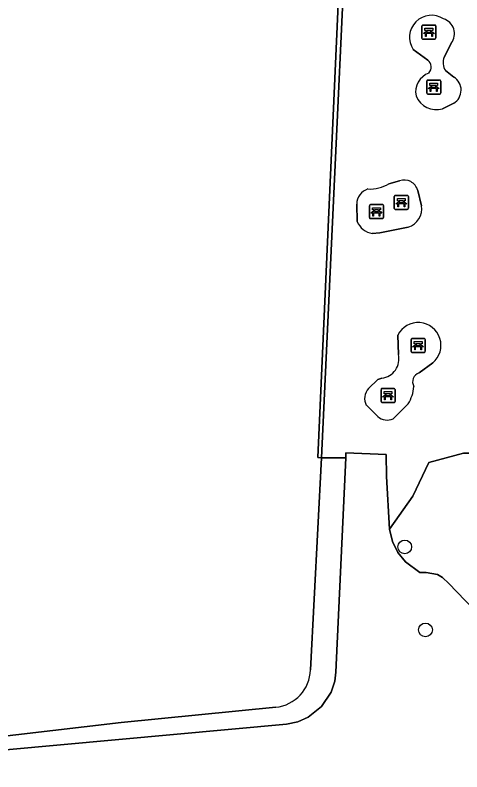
# Model space of a CAD drawing. Extents: x 160732 to 162107, y 387428 to 388479.
# Drawn here: x 160838.5 to 160870.3, y 387806.4 to 387860.3 of the extents above; entities that cross this region are included whole.
import ezdxf

# ---------------------------------------------------------------- set-up
doc = ezdxf.new("R2010")
doc.units = 0
for name, color, linetype in [('IMGEO_Bank', 7, 'Continuous'), ('IMGEO_Boom', 7, 'Continuous'), ('IMGEO_Groenvoorziening', 7, 'Continuous'), ('IMGEO_Kademuur', 7, 'Continuous'), ('IMGEO_Meer_plas_ven_vijver', 7, 'Continuous'), ('IMGEO_Oever', 7, 'Continuous'), ('IMGEO_Voetpad_gesloten', 7, 'Continuous'), ('IMGEO_Voetpad_halfverhard', 7, 'Continuous')]:
    doc.layers.add(name, color=color, linetype=linetype)

msp = doc.modelspace()

# ---------------------------------------------------------------- linework, layer by layer
at = {"layer": 'IMGEO_Bank'}
for p, q in [((160867.436, 387858.649), (160867.436, 387859.49)), ((160867.436, 387859.49), (160867.436, 387858.649)), ((160867.511, 387859.574), (160868.352, 387859.574)), ((160868.352, 387859.574), (160867.511, 387859.574)), ((160868.436, 387859.499), (160868.436, 387858.658)), ((160868.436, 387858.658), (160868.436, 387859.499)), ((160868.133, 387858.972), (160867.74, 387858.972)), ((160867.745, 387859.08), (160867.745, 387859.186)), ((160867.789, 387859.186), (160867.789, 387859.08)), ((160868.077, 387859.192), (160867.795, 387859.192)), ((160867.795, 387859.074), (160868.077, 387859.074)), ((160868.083, 387859.08), (160868.083, 387859.186)), ((160868.127, 387859.186), (160868.127, 387859.08)), ((160868.361, 387858.574), (160867.52, 387858.574)), ((160867.52, 387858.574), (160868.361, 387858.574)), ((160867.777, 387854.735), (160867.777, 387855.576)), ((160867.777, 387855.576), (160867.777, 387854.735)), ((160867.852, 387855.66), (160868.693, 387855.66)), ((160868.693, 387855.66), (160867.852, 387855.66)), ((160868.086, 387855.166), (160868.086, 387855.272)), ((160868.13, 387855.272), (160868.13, 387855.166)), ((160868.418, 387855.278), (160868.136, 387855.278)), ((160868.136, 387855.16), (160868.418, 387855.16)), ((160868.424, 387855.166), (160868.424, 387855.272)), ((160868.468, 387855.272), (160868.468, 387855.166)), ((160868.777, 387855.585), (160868.777, 387854.744)), ((160868.777, 387854.744), (160868.777, 387855.585)), ((160868.702, 387854.66), (160867.861, 387854.66)), ((160867.861, 387854.66), (160868.702, 387854.66)), ((160868.474, 387855.058), (160868.081, 387855.058)), ((160865.474, 387846.523), (160865.474, 387847.364)), ((160865.474, 387847.364), (160865.474, 387846.523)), ((160865.549, 387847.448), (160866.39, 387847.448)), ((160866.39, 387847.448), (160865.549, 387847.448)), ((160865.783, 387846.954), (160865.783, 387847.06)), ((160865.827, 387847.06), (160865.827, 387846.954)), ((160866.115, 387847.066), (160865.833, 387847.066)), ((160866.121, 387846.954), (160866.121, 387847.06)), ((160866.165, 387847.06), (160866.165, 387846.954)), ((160866.474, 387847.373), (160866.474, 387846.532)), ((160866.474, 387846.532), (160866.474, 387847.373)), ((160863.703, 387845.865), (160863.703, 387846.706)), ((160863.703, 387846.706), (160863.703, 387845.865)), ((160863.778, 387846.79), (160864.619, 387846.79)), ((160864.619, 387846.79), (160863.778, 387846.79)), ((160864.703, 387846.715), (160864.703, 387845.874)), ((160864.703, 387845.874), (160864.703, 387846.715)), ((160866.171, 387846.846), (160865.778, 387846.846)), ((160865.833, 387846.948), (160866.115, 387846.948)), ((160864.4, 387846.188), (160864.007, 387846.188)), ((160864.012, 387846.296), (160864.012, 387846.402)), ((160864.056, 387846.402), (160864.056, 387846.296)), ((160864.344, 387846.408), (160864.062, 387846.408)), ((160864.062, 387846.29), (160864.344, 387846.29)), ((160864.35, 387846.296), (160864.35, 387846.402)), ((160864.394, 387846.402), (160864.394, 387846.296)), ((160866.399, 387846.448), (160865.558, 387846.448)), ((160865.558, 387846.448), (160866.399, 387846.448)), ((160864.628, 387845.79), (160863.787, 387845.79)), ((160863.787, 387845.79), (160864.628, 387845.79)), ((160866.67, 387836.338), (160866.67, 387837.179)), ((160866.67, 387837.179), (160866.67, 387836.338)), ((160866.745, 387837.263), (160867.586, 387837.263)), ((160867.586, 387837.263), (160866.745, 387837.263)), ((160866.979, 387836.769), (160866.979, 387836.875)), ((160867.023, 387836.875), (160867.023, 387836.769)), ((160867.311, 387836.881), (160867.029, 387836.881)), ((160867.317, 387836.769), (160867.317, 387836.875)), ((160867.361, 387836.875), (160867.361, 387836.769)), ((160867.67, 387837.188), (160867.67, 387836.347)), ((160867.67, 387836.347), (160867.67, 387837.188)), ((160867.367, 387836.661), (160866.974, 387836.661)), ((160867.029, 387836.763), (160867.311, 387836.763)), ((160867.595, 387836.263), (160866.754, 387836.263)), ((160866.754, 387836.263), (160867.595, 387836.263)), ((160864.529, 387832.773), (160864.529, 387833.614)), ((160864.529, 387833.614), (160864.529, 387832.773)), ((160864.604, 387833.698), (160865.445, 387833.698)), ((160865.445, 387833.698), (160864.604, 387833.698)), ((160865.529, 387833.623), (160865.529, 387832.782)), ((160865.529, 387832.782), (160865.529, 387833.623)), ((160865.226, 387833.096), (160864.833, 387833.096)), ((160864.838, 387833.204), (160864.838, 387833.31)), ((160864.882, 387833.31), (160864.882, 387833.204)), ((160865.17, 387833.316), (160864.888, 387833.316)), ((160864.888, 387833.198), (160865.17, 387833.198)), ((160865.176, 387833.204), (160865.176, 387833.31)), ((160865.22, 387833.31), (160865.22, 387833.204)), ((160865.454, 387832.698), (160864.613, 387832.698)), ((160864.613, 387832.698), (160865.454, 387832.698))]:
    msp.add_line(p, q, dxfattribs=at)
for points in [[(160867.683, 387858.972), (160867.541, 387858.972), (160867.653, 387859.074), (160867.739, 387859.074)], [(160867.739, 387859.192), (160867.653, 387859.192), (160867.653, 387859.353), (160868.216, 387859.353), (160868.216, 387859.192), (160868.133, 387859.192)], [(160867.733, 387858.965), (160867.733, 387858.758), (160867.69, 387858.758), (160867.69, 387858.965)], [(160868.133, 387859.074), (160868.216, 387859.074), (160868.328, 387858.972), (160868.189, 387858.972)], [(160868.183, 387858.965), (160868.183, 387858.758), (160868.139, 387858.758), (160868.139, 387858.965)], [(160868.024, 387855.058), (160867.882, 387855.058), (160867.994, 387855.16), (160868.08, 387855.16)], [(160868.08, 387855.278), (160867.994, 387855.278), (160867.994, 387855.439), (160868.557, 387855.439), (160868.557, 387855.278), (160868.474, 387855.278)], [(160868.474, 387855.16), (160868.557, 387855.16), (160868.669, 387855.058), (160868.53, 387855.058)], [(160868.074, 387855.051), (160868.074, 387854.844), (160868.031, 387854.844), (160868.031, 387855.051)], [(160868.524, 387855.051), (160868.524, 387854.844), (160868.48, 387854.844), (160868.48, 387855.051)], [(160865.777, 387847.066), (160865.691, 387847.066), (160865.691, 387847.227), (160866.254, 387847.227), (160866.254, 387847.066), (160866.171, 387847.066)], [(160864.006, 387846.408), (160863.92, 387846.408), (160863.92, 387846.569), (160864.483, 387846.569), (160864.483, 387846.408), (160864.4, 387846.408)], [(160865.721, 387846.846), (160865.579, 387846.846), (160865.691, 387846.948), (160865.777, 387846.948)], [(160865.771, 387846.839), (160865.771, 387846.632), (160865.728, 387846.632), (160865.728, 387846.839)], [(160866.171, 387846.948), (160866.254, 387846.948), (160866.366, 387846.846), (160866.227, 387846.846)], [(160866.221, 387846.839), (160866.221, 387846.632), (160866.177, 387846.632), (160866.177, 387846.839)], [(160863.95, 387846.188), (160863.808, 387846.188), (160863.92, 387846.29), (160864.006, 387846.29)], [(160864, 387846.181), (160864, 387845.974), (160863.957, 387845.974), (160863.957, 387846.181)], [(160864.4, 387846.29), (160864.483, 387846.29), (160864.595, 387846.188), (160864.456, 387846.188)], [(160864.45, 387846.181), (160864.45, 387845.974), (160864.406, 387845.974), (160864.406, 387846.181)], [(160866.973, 387836.881), (160866.887, 387836.881), (160866.887, 387837.042), (160867.45, 387837.042), (160867.45, 387836.881), (160867.367, 387836.881)], [(160866.917, 387836.661), (160866.775, 387836.661), (160866.887, 387836.763), (160866.973, 387836.763)], [(160866.967, 387836.654), (160866.967, 387836.447), (160866.924, 387836.447), (160866.924, 387836.654)], [(160867.367, 387836.763), (160867.45, 387836.763), (160867.562, 387836.661), (160867.423, 387836.661)], [(160867.417, 387836.654), (160867.417, 387836.447), (160867.373, 387836.447), (160867.373, 387836.654)], [(160864.776, 387833.096), (160864.634, 387833.096), (160864.746, 387833.198), (160864.832, 387833.198)], [(160864.832, 387833.316), (160864.746, 387833.316), (160864.746, 387833.477), (160865.309, 387833.477), (160865.309, 387833.316), (160865.226, 387833.316)], [(160864.826, 387833.089), (160864.826, 387832.882), (160864.783, 387832.882), (160864.783, 387833.089)], [(160865.226, 387833.198), (160865.309, 387833.198), (160865.421, 387833.096), (160865.282, 387833.096)], [(160865.276, 387833.089), (160865.276, 387832.882), (160865.232, 387832.882), (160865.232, 387833.089)]]:
    msp.add_lwpolyline(points, dxfattribs=at)
for centre, radius, start, end in [((160867.514, 387859.496), 0.0779, 92.4484, 184.2845), ((160867.514, 387859.496), 0.0779, 92.4484, 184.2845), ((160868.358, 387859.496), 0.0779, 2.4484, 94.2845), ((160868.358, 387859.496), 0.0779, 2.4484, 94.2845), ((160867.683, 387858.965), 0.00671, 2.8957, 87.1043), ((160867.74, 387858.965), 0.00671, 92.8957, 177.1043), ((160867.738, 387859.185), 0.00671, 2.8957, 87.1043), ((160867.738, 387859.081), 0.00671, 272.8957, 357.1043), ((160867.795, 387859.185), 0.00671, 92.8957, 177.1043), ((160867.795, 387859.081), 0.00671, 182.8957, 267.1043), ((160868.077, 387859.185), 0.00671, 2.8957, 87.1043), ((160868.077, 387859.081), 0.00671, 272.8957, 357.1043), ((160868.134, 387859.185), 0.00671, 92.8957, 177.1043), ((160868.134, 387859.081), 0.00671, 182.8957, 267.1043), ((160868.132, 387858.965), 0.00671, 2.8957, 87.1043), ((160868.189, 387858.965), 0.00671, 92.8957, 177.1043), ((160867.514, 387858.652), 0.0779, 182.4484, 274.2845), ((160867.514, 387858.652), 0.0779, 182.4484, 274.2845), ((160868.358, 387858.652), 0.0779, 272.4484, 4.2845), ((160868.358, 387858.652), 0.0779, 272.4484, 4.2845), ((160867.855, 387855.582), 0.0779, 92.4484, 184.2845), ((160867.855, 387855.582), 0.0779, 92.4484, 184.2845), ((160868.079, 387855.271), 0.00671, 2.8957, 87.1043), ((160868.079, 387855.167), 0.00671, 272.8957, 357.1043), ((160868.136, 387855.271), 0.00671, 92.8957, 177.1043), ((160868.136, 387855.167), 0.00671, 182.8957, 267.1043), ((160868.418, 387855.271), 0.00671, 2.8957, 87.1043), ((160868.418, 387855.167), 0.00671, 272.8957, 357.1043), ((160868.475, 387855.271), 0.00671, 92.8957, 177.1043), ((160868.475, 387855.167), 0.00671, 182.8957, 267.1043), ((160868.699, 387855.582), 0.0779, 2.4484, 94.2845), ((160868.699, 387855.582), 0.0779, 2.4484, 94.2845), ((160867.855, 387854.738), 0.0779, 182.4484, 274.2845), ((160867.855, 387854.738), 0.0779, 182.4484, 274.2845), ((160868.024, 387855.051), 0.00671, 2.8957, 87.1043), ((160868.081, 387855.051), 0.00671, 92.8957, 177.1043), ((160868.473, 387855.051), 0.00671, 2.8957, 87.1043), ((160868.53, 387855.051), 0.00671, 92.8957, 177.1043), ((160868.699, 387854.738), 0.0779, 272.4484, 4.2845), ((160868.699, 387854.738), 0.0779, 272.4484, 4.2845), ((160865.552, 387847.37), 0.0779, 92.4484, 184.2845), ((160865.552, 387847.37), 0.0779, 92.4484, 184.2845), ((160865.776, 387847.059), 0.00671, 2.8957, 87.1043), ((160865.833, 387847.059), 0.00671, 92.8957, 177.1043), ((160866.115, 387847.059), 0.00671, 2.8957, 87.1043), ((160866.172, 387847.059), 0.00671, 92.8957, 177.1043), ((160866.396, 387847.37), 0.0779, 2.4484, 94.2845), ((160866.396, 387847.37), 0.0779, 2.4484, 94.2845), ((160863.781, 387846.712), 0.0779, 92.4484, 184.2845), ((160863.781, 387846.712), 0.0779, 92.4484, 184.2845), ((160864.625, 387846.712), 0.0779, 2.4484, 94.2845), ((160864.625, 387846.712), 0.0779, 2.4484, 94.2845), ((160865.552, 387846.526), 0.0779, 182.4484, 274.2845), ((160865.552, 387846.526), 0.0779, 182.4484, 274.2845), ((160865.721, 387846.839), 0.00671, 2.8957, 87.1043), ((160865.778, 387846.839), 0.00671, 92.8957, 177.1043), ((160865.776, 387846.955), 0.00671, 272.8957, 357.1043), ((160865.833, 387846.955), 0.00671, 182.8957, 267.1043), ((160866.115, 387846.955), 0.00671, 272.8957, 357.1043), ((160866.172, 387846.955), 0.00671, 182.8957, 267.1043), ((160866.17, 387846.839), 0.00671, 2.8957, 87.1043), ((160866.227, 387846.839), 0.00671, 92.8957, 177.1043), ((160866.396, 387846.526), 0.0779, 272.4484, 4.2845), ((160866.396, 387846.526), 0.0779, 272.4484, 4.2845), ((160863.95, 387846.181), 0.00671, 2.8957, 87.1043), ((160864.007, 387846.181), 0.00671, 92.8957, 177.1043), ((160864.005, 387846.401), 0.00671, 2.8957, 87.1043), ((160864.005, 387846.297), 0.00671, 272.8957, 357.1043), ((160864.062, 387846.401), 0.00671, 92.8957, 177.1043), ((160864.062, 387846.297), 0.00671, 182.8957, 267.1043), ((160864.344, 387846.401), 0.00671, 2.8957, 87.1043), ((160864.344, 387846.297), 0.00671, 272.8957, 357.1043), ((160864.401, 387846.401), 0.00671, 92.8957, 177.1043), ((160864.401, 387846.297), 0.00671, 182.8957, 267.1043), ((160864.399, 387846.181), 0.00671, 2.8957, 87.1043), ((160864.456, 387846.181), 0.00671, 92.8957, 177.1043), ((160863.781, 387845.868), 0.0779, 182.4484, 274.2845), ((160863.781, 387845.868), 0.0779, 182.4484, 274.2845), ((160864.625, 387845.868), 0.0779, 272.4484, 4.2845), ((160864.625, 387845.868), 0.0779, 272.4484, 4.2845), ((160866.748, 387837.185), 0.0779, 92.4484, 184.2845), ((160866.748, 387837.185), 0.0779, 92.4484, 184.2845), ((160866.972, 387836.874), 0.00671, 2.8957, 87.1043), ((160867.029, 387836.874), 0.00671, 92.8957, 177.1043), ((160867.311, 387836.874), 0.00671, 2.8957, 87.1043), ((160867.368, 387836.874), 0.00671, 92.8957, 177.1043), ((160867.592, 387837.185), 0.0779, 2.4484, 94.2845), ((160867.592, 387837.185), 0.0779, 2.4484, 94.2845), ((160866.748, 387836.341), 0.0779, 182.4484, 274.2845), ((160866.748, 387836.341), 0.0779, 182.4484, 274.2845), ((160866.917, 387836.654), 0.00671, 2.8957, 87.1043), ((160866.974, 387836.654), 0.00671, 92.8957, 177.1043), ((160866.972, 387836.77), 0.00671, 272.8957, 357.1043), ((160867.029, 387836.77), 0.00671, 182.8957, 267.1043), ((160867.311, 387836.77), 0.00671, 272.8957, 357.1043), ((160867.368, 387836.77), 0.00671, 182.8957, 267.1043), ((160867.366, 387836.654), 0.00671, 2.8957, 87.1043), ((160867.423, 387836.654), 0.00671, 92.8957, 177.1043), ((160867.592, 387836.341), 0.0779, 272.4484, 4.2845), ((160867.592, 387836.341), 0.0779, 272.4484, 4.2845), ((160864.607, 387833.62), 0.0779, 92.4484, 184.2845), ((160864.607, 387833.62), 0.0779, 92.4484, 184.2845), ((160865.451, 387833.62), 0.0779, 2.4484, 94.2845), ((160865.451, 387833.62), 0.0779, 2.4484, 94.2845), ((160864.776, 387833.089), 0.00671, 2.8957, 87.1043), ((160864.833, 387833.089), 0.00671, 92.8957, 177.1043), ((160864.831, 387833.309), 0.00671, 2.8957, 87.1043), ((160864.831, 387833.205), 0.00671, 272.8957, 357.1043), ((160864.888, 387833.309), 0.00671, 92.8957, 177.1043), ((160864.888, 387833.205), 0.00671, 182.8957, 267.1043), ((160865.17, 387833.309), 0.00671, 2.8957, 87.1043), ((160865.17, 387833.205), 0.00671, 272.8957, 357.1043), ((160865.227, 387833.309), 0.00671, 92.8957, 177.1043), ((160865.227, 387833.205), 0.00671, 182.8957, 267.1043), ((160865.225, 387833.089), 0.00671, 2.8957, 87.1043), ((160865.282, 387833.089), 0.00671, 92.8957, 177.1043), ((160864.607, 387832.776), 0.0779, 182.4484, 274.2845), ((160864.607, 387832.776), 0.0779, 182.4484, 274.2845), ((160865.451, 387832.776), 0.0779, 272.4484, 4.2845), ((160865.451, 387832.776), 0.0779, 272.4484, 4.2845)]:
    msp.add_arc(centre, radius, start, end, dxfattribs=at)
at = {"layer": 'IMGEO_Boom'}
for centre in [(160866.218, 387822.416), (160867.691, 387816.51)]:
    msp.add_circle(centre, 0.489, dxfattribs=at)
at = {"layer": 'IMGEO_Groenvoorziening'}
for points in [[(160868.404, 387876.548), (160868.441, 387877.135), (160869.889, 387877.055), (160870.994, 387884.083), (160862.886, 387884.226), (160860.296, 387828.759), (160862.016, 387828.759), (160862.033, 387829.129), (160864.901, 387828.996), (160864.911, 387827.432), (160865.137, 387823.686), (160866.788, 387826.024), (160867.926, 387828.418), (160870.398, 387829.086), (160871.692, 387829.086), (160872.83, 387828.458), (160875.905, 387827.728), (160875.919, 387829.455)], [(160867.864, 387857.07), (160866.82, 387857.834)], [(160869.536, 387858.296), (160869.016, 387857.295)], [(160869.118, 387856.332), (160869.719, 387855.873)], [(160869.7, 387854.002), (160868.913, 387853.614)], [(160865.094, 387848.267), (160865.853, 387848.482)], [(160867.139, 387847.805), (160867.405, 387846.712)], [(160862.836, 387845.593), (160862.799, 387846.825)], [(160866.465, 387845.186), (160864.443, 387844.772), (160863.899, 387844.734)], [(160865.771, 387836.114), (160865.726, 387837.494)], [(160868.204, 387835.53), (160867.243, 387834.814)], [(160863.646, 387833.699), (160864.31, 387834.347)], [(160864.31, 387834.347), (160864.587, 387834.435)], [(160864.301, 387831.714), (160863.484, 387832.5)], [(160866.469, 387832.612), (160865.387, 387831.542)], [(160871.104, 387817.984), (160869.352, 387819.826), (160868.905, 387820.252), (160868.547, 387820.448), (160867.74, 387820.6), (160867.282, 387820.6), (160866.265, 387821.359), (160865.731, 387822.033), (160865.355, 387822.799), (160865.137, 387823.686), (160864.911, 387827.432), (160864.901, 387828.996), (160862.033, 387829.129), (160862.016, 387828.759), (160861.319, 387813.515), (160861.233, 387812.861), (160860.976, 387812.086), (160860.306, 387811.067), (160859.353, 387810.304), (160858.606, 387809.977), (160857.807, 387809.812), (160833.652, 387807.591)]]:
    msp.add_lwpolyline(points, dxfattribs=at)
msp.add_lwpolyline([(160875.905, 387827.728), (160872.83, 387828.458), (160871.692, 387829.086), (160870.398, 387829.086), (160867.926, 387828.418), (160866.788, 387826.024), (160865.137, 387823.686), (160865.355, 387822.799), (160865.731, 387822.033), (160866.265, 387821.359), (160867.282, 387820.6), (160867.74, 387820.6), (160868.547, 387820.448), (160868.905, 387820.252), (160869.352, 387819.826), (160871.104, 387817.984), (160871.615, 387817.533), (160872.253, 387817.164), (160872.968, 387816.931), (160873.706, 387816.854), (160875.811, 387816.5), (160875.882, 387824.973)], close=True, dxfattribs=at)
for centre, radius, start, end in [((160868.125, 387858.7), 1.567, 56.943, 213.5588), ((160868.653, 387858.958), 1.104, 323.1311, 72.7549), ((160869.965, 387856.909), 1.024, 157.8411, 214.2512), ((160867.443, 387856.575), 0.65, 319.469, 49.6242), ((160868.408, 387854.816), 1.416, 109.4315, 191.6587), ((160869.125, 387854.943), 1.103, 301.4232, 57.4131), ((160868.476, 387855.123), 1.571, 202.17, 286.1626), ((160863.712, 387850.674), 2.775, 267.4664, 299.8704), ((160866.18, 387847.543), 0.994, 15.2572, 109.2147), ((160863.966, 387846.796), 1.167, 108.8435, 178.5842), ((160866.069, 387846.482), 1.355, 286.9737, 9.7611), ((160864.134, 387846.112), 1.398, 201.7904, 260.3269), ((160867.175, 387836.777), 1.617, 309.5149, 153.6862), ((160864.409, 387835.818), 1.394, 277.3382, 12.2803), ((160867.475, 387834.158), 0.696, 109.4451, 207.9808), ((160864.399, 387832.987), 1.037, 136.6051, 208.0053), ((160864.205, 387834.011), 2.661, 328.2999, 356.1323), ((160864.969, 387832.416), 0.969, 226.4175, 295.5831)]:
    msp.add_arc(centre, radius, start, end, dxfattribs=at)
at = {"layer": 'IMGEO_Kademuur'}
msp.add_lwpolyline([(160861.654, 387864.785), (160860.027, 387828.774), (160860.296, 387828.759), (160862.886, 387884.226), (160864.034, 387908.804), (160863.761, 387908.821)], close=True, dxfattribs=at)
at = {"layer": 'IMGEO_Meer_plas_ven_vijver'}
for points in [[(160859.513, 387813.668), (160860.296, 387828.759), (160860.027, 387828.774), (160861.654, 387864.785), (160863.761, 387908.821), (160863.144, 387918.255), (160864.439, 387918.341), (160864.937, 387929.038), (160865.265, 387929.026), (160867.134, 387971.083), (160855.199, 387986.853), (160854.358, 387988.839), (160855.223, 387990.492), (160863.449, 388000), (160871.139, 388008.888), (160875.217, 388008.867)], [(160805.736, 387807.482), (160831.693, 387808.333), (160831.636, 387809.286), (160833.11, 387809.38), (160833.157, 387808.439), (160833.653, 387808.475), (160846.043, 387809.912), (160857.041, 387811.003)]]:
    msp.add_lwpolyline(points, dxfattribs=at)
msp.add_arc((160856.742, 387813.759), 2.772, 276.1832, 358.1201, dxfattribs=at)
at = {"layer": 'IMGEO_Oever'}
for points in [[(160805.409, 387806.269), (160823.47, 387806.965), (160831.796, 387807.433), (160833.652, 387807.591), (160857.807, 387809.812), (160858.606, 387809.977), (160859.353, 387810.304), (160860.306, 387811.067), (160860.976, 387812.086), (160861.233, 387812.861), (160861.319, 387813.515), (160862.016, 387828.759), (160860.296, 387828.759), (160859.513, 387813.668)], [(160857.041, 387811.003), (160846.043, 387809.912), (160833.653, 387808.475), (160833.157, 387808.439), (160833.2, 387807.593), (160831.744, 387807.483), (160831.693, 387808.333), (160805.736, 387807.482)]]:
    msp.add_lwpolyline(points, dxfattribs=at)
msp.add_arc((160856.742, 387813.759), 2.772, 276.1832, 358.1201, dxfattribs=at)
at = {"layer": 'IMGEO_Voetpad_gesloten'}
for points in [[(160865.853, 387848.482), (160865.094, 387848.267)], [(160867.405, 387846.712), (160867.139, 387847.805)], [(160862.799, 387846.825), (160862.836, 387845.593)], [(160863.899, 387844.734), (160864.443, 387844.772), (160866.465, 387845.186)], [(160865.726, 387837.494), (160865.771, 387836.114)], [(160867.243, 387834.814), (160868.204, 387835.53)], [(160864.587, 387834.435), (160864.31, 387834.347), (160863.646, 387833.699)], [(160863.484, 387832.5), (160864.301, 387831.714)], [(160865.387, 387831.542), (160866.469, 387832.612)]]:
    msp.add_lwpolyline(points, dxfattribs=at)
for centre, radius, start, end in [((160863.712, 387850.674), 2.775, 267.4664, 299.8704), ((160866.18, 387847.543), 0.994, 15.2572, 109.2147), ((160863.966, 387846.796), 1.167, 108.8435, 178.5842), ((160866.069, 387846.482), 1.355, 286.9737, 9.7611), ((160864.134, 387846.112), 1.398, 201.7904, 260.3269), ((160867.175, 387836.777), 1.617, 309.5149, 153.6862), ((160864.409, 387835.818), 1.394, 277.3382, 12.2803), ((160867.475, 387834.158), 0.696, 109.4451, 207.9808), ((160864.399, 387832.987), 1.037, 136.6051, 208.0053), ((160864.205, 387834.011), 2.661, 328.2999, 356.1323), ((160864.969, 387832.416), 0.969, 226.4175, 295.5831)]:
    msp.add_arc(centre, radius, start, end, dxfattribs=at)
at = {"layer": 'IMGEO_Voetpad_halfverhard'}
for points in [[(160866.82, 387857.834), (160867.864, 387857.07)], [(160869.016, 387857.295), (160869.536, 387858.296)], [(160869.719, 387855.873), (160869.118, 387856.332)], [(160868.913, 387853.614), (160869.7, 387854.002)]]:
    msp.add_lwpolyline(points, dxfattribs=at)
for centre, radius, start, end in [((160868.125, 387858.7), 1.567, 56.943, 213.5588), ((160868.653, 387858.958), 1.104, 323.1311, 72.7549), ((160869.965, 387856.909), 1.024, 157.8411, 214.2512), ((160867.443, 387856.575), 0.65, 319.469, 49.6242), ((160868.408, 387854.816), 1.416, 109.4315, 191.6587), ((160869.125, 387854.943), 1.103, 301.4232, 57.4131), ((160868.476, 387855.123), 1.571, 202.17, 286.1626)]:
    msp.add_arc(centre, radius, start, end, dxfattribs=at)

doc.saveas('drawing.dxf')
